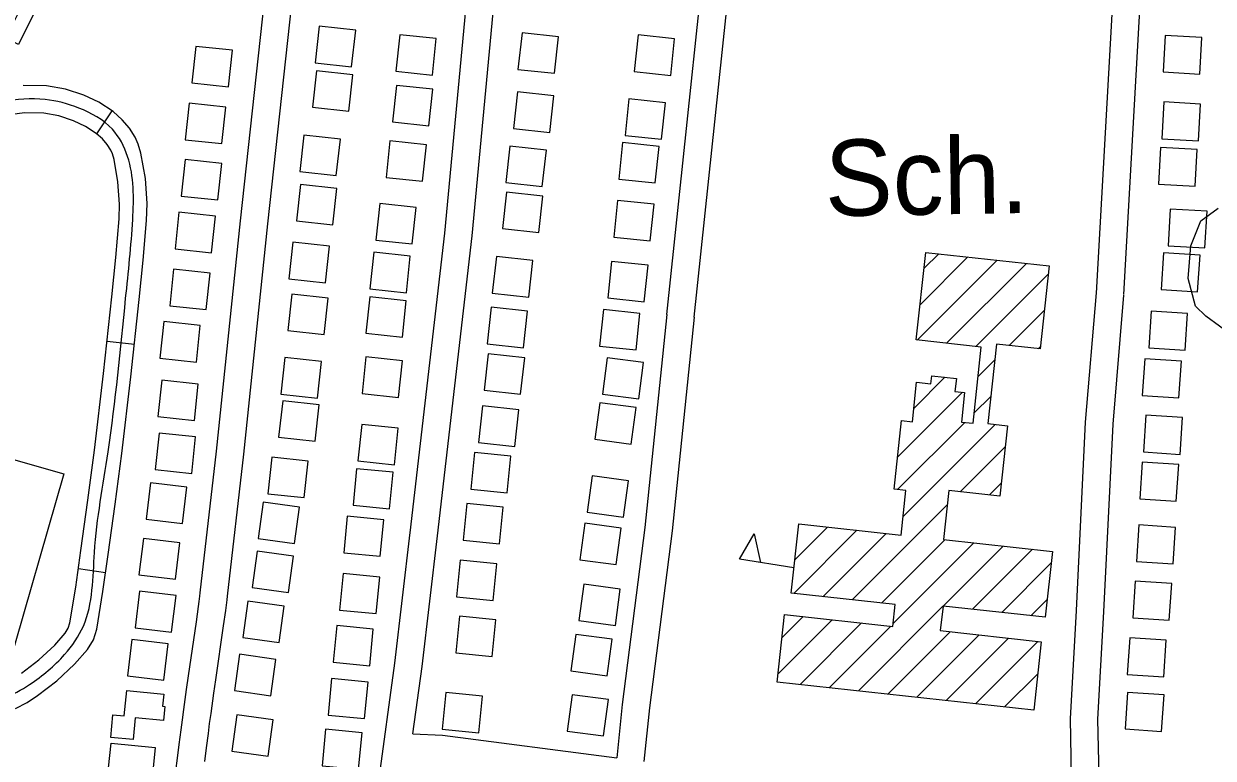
# Model space of a CAD drawing. Extents: x 3715084 to 3753216, y 488173 to 513963.
# Drawn here: x 3737721 to 3739018, y 501226 to 502026 of the extents above; entities that cross this region are included whole.
import ezdxf

# ---------------------------------------------------------------- set-up
doc = ezdxf.new("R2010")
doc.units = 0
for name, color, linetype in [('V-BLDG-IDEN', 7, 'Continuous'), ('V-BLDG-OTLN', 7, 'Continuous'), ('V-ROAD-CNTR', 7, 'Continuous'), ('V-SITE-VEGE', 7, 'Continuous')]:
    doc.layers.add(name, color=color, linetype=linetype)

msp = doc.modelspace()

# ---------------------------------------------------------------- linework, layer by layer
at = {"layer": 'V-BLDG-OTLN'}
for p, q in [((3738702.4, 501759.9), (3738718.3, 501775.8)), ((3738695, 501681.7), (3738782, 501768.8)), ((3738698.1, 501720.2), (3738750.2, 501772.3)), ((3738726.8, 501678.2), (3738813.9, 501765.3)), ((3738758.7, 501674.7), (3738837.9, 501754)), ((3738795.1, 501675.8), (3738833.6, 501714.3)), ((3738826.9, 501672.3), (3738829.2, 501674.6)), ((3738761.3, 501642), (3738779.4, 501660.1)), ((3738691.2, 501607.3), (3738725.1, 501641.2)), ((3738673.4, 501554.1), (3738744.1, 501624.8)), ((3738757, 501602.3), (3738775, 501620.4)), ((3738673.4, 501518.8), (3738746.7, 501592)), ((3738677.7, 501593.8), (3738678.1, 501594.1)), ((3738679.5, 501489.5), (3738779.8, 501589.8)), ((3738741.7, 501516.3), (3738790.9, 501565.5)), ((3738773.6, 501512.9), (3738786.5, 501525.8)), ((3738623.9, 501398.5), (3738727.8, 501502.4)), ((3738560.2, 501405.5), (3738629.1, 501474.4)), ((3738561.4, 501442.1), (3738597.2, 501477.9)), ((3738592, 501402), (3738660.9, 501470.9)), ((3738655.8, 501395), (3738725, 501464.2)), ((3738668.7, 501372.7), (3738756.8, 501460.8)), ((3738723.3, 501391.8), (3738788.7, 501457.3)), ((3738755.1, 501388.3), (3738820.6, 501453.8)), ((3738560.3, 501433.5), (3738501.1, 501442.9)), ((3738787, 501384.8), (3738841.1, 501439)), ((3738818.8, 501381.3), (3738836.8, 501399.3)), ((3738630.8, 501299.4), (3738723, 501391.6)), ((3738543, 501317.6), (3738602.3, 501377)), ((3738547.3, 501357.3), (3738570.5, 501380.5)), ((3738567.1, 501306.4), (3738634.2, 501373.5)), ((3738599, 501302.9), (3738666.1, 501370)), ((3738662.7, 501295.9), (3738730.7, 501363.9)), ((3738694.5, 501292.4), (3738762.6, 501360.4)), ((3738726.4, 501288.9), (3738794.4, 501356.9)), ((3738758.3, 501285.4), (3738826.3, 501353.4)), ((3738790.1, 501281.9), (3738826.4, 501318.1))]:
    msp.add_line(p, q, dxfattribs=at)
for points in [[(3737730.8, 502036), (3737715, 502004), (3737701.3, 502010.7), (3737717.1, 502042.8)], [(3738042.9, 502023.7), (3738038.5, 501984), (3738078.2, 501979.6), (3738082.6, 502019.3)], [(3738166.3, 501970.4), (3738170.5, 502010.2), (3738130.8, 502014.5), (3738126.5, 501974.7)], [(3738264, 502016.5), (3738259.6, 501976.7), (3738299.4, 501972.4), (3738303.8, 502012.1)], [(3738426.2, 501970.2), (3738430.3, 502010), (3738390.6, 502014.2), (3738386.4, 501974.4)], [(3738965.3, 502013.8), (3738963, 501973.9), (3739002.9, 501971.6), (3739005.2, 502011.5)], [(3737943.9, 501957.7), (3737948.2, 501997.5), (3737908.4, 502001.8), (3737904.1, 501962)], [(3738039.8, 501975.1), (3738035.4, 501935.4), (3738075.1, 501931), (3738079.5, 501970.7)], [(3738162.5, 501915.2), (3738166.8, 501955), (3738127, 501959.2), (3738122.7, 501919.4)], [(3738259, 501952.1), (3738254.6, 501912.4), (3738294.3, 501908), (3738298.7, 501947.7)], [(3738416.2, 501900.6), (3738420.4, 501940.4), (3738380.6, 501944.5), (3738376.5, 501904.7)], [(3738963.8, 501941.2), (3738961.5, 501901.2), (3739001.5, 501898.9), (3739003.8, 501938.9)], [(3737936.6, 501895.8), (3737940.9, 501935.5), (3737901.1, 501939.8), (3737896.8, 501900)], [(3738026.2, 501905.1), (3738021.8, 501865.4), (3738061.5, 501861), (3738065.9, 501900.7)], [(3738155.5, 501854.8), (3738159.8, 501894.5), (3738120, 501898.8), (3738115.8, 501859)], [(3738250.7, 501893.1), (3738246.3, 501853.3), (3738286.1, 501848.9), (3738290.5, 501888.7)], [(3738409.3, 501852.9), (3738413.4, 501892.7), (3738373.6, 501896.9), (3738369.5, 501857.1)], [(3738960.3, 501891.7), (3738958, 501851.7), (3738998, 501849.5), (3739000.3, 501889.4)], [(3737932.2, 501834.5), (3737936.5, 501874.2), (3737896.7, 501878.5), (3737892.4, 501838.7)], [(3738022.3, 501851.3), (3738017.9, 501811.6), (3738057.7, 501807.2), (3738062.1, 501846.9)], [(3738247.1, 501842.9), (3738242.7, 501803.2), (3738282.4, 501798.8), (3738286.8, 501838.5)], [(3738144.3, 501786.5), (3738148.6, 501826.2), (3738108.8, 501830.5), (3738104.6, 501790.7)], [(3738403.8, 501789.9), (3738407.9, 501829.7), (3738368.1, 501833.8), (3738364, 501794)], [(3738970.9, 501824.5), (3738968.6, 501784.5), (3739008.6, 501782.2), (3739010.9, 501822.2)], [(3737925.4, 501776.9), (3737929.6, 501816.7), (3737889.9, 501821), (3737885.6, 501781.2)], [(3738014.2, 501788.4), (3738009.8, 501748.6), (3738049.6, 501744.2), (3738054, 501784)], [(3738137.9, 501733.3), (3738142.2, 501773.1), (3738102.4, 501777.4), (3738098.2, 501737.6)], [(3738236, 501772.8), (3738231.6, 501733), (3738271.4, 501728.6), (3738275.8, 501768.4)], [(3738822, 501278.4), (3738542.1, 501309.1), (3738550.1, 501382.7), (3738668.4, 501369.7), (3738671, 501393.4), (3738557.4, 501405.8), (3738565.7, 501481.4), (3738677.3, 501469.1), (3738682.6, 501517.8), (3738669.6, 501519.2), (3738677.8, 501594.1), (3738689.6, 501592.8), (3738694.3, 501635.7), (3738709.9, 501634), (3738710.9, 501642.8), (3738737.6, 501639.8), (3738736, 501625.7), (3738746.6, 501624.5), (3738743.1, 501592.4), (3738755.8, 501591.1), (3738764.8, 501674.1), (3738693.9, 501681.8), (3738704.3, 501777.3), (3738838.9, 501762.6), (3738829, 501672.1), (3738781.3, 501677.3), (3738771.8, 501590.7), (3738793.4, 501588.3), (3738785, 501511.6), (3738729.5, 501517.7), (3738723.6, 501464.4), (3738842.5, 501451.4), (3738834.6, 501379.6), (3738723.1, 501391.8), (3738720.1, 501365.1), (3738830.2, 501353)], [(3738963.4, 501776.7), (3738960.8, 501736.8), (3739000.7, 501734.2), (3739003.3, 501774.1)], [(3738397.3, 501723.5), (3738401.5, 501763.2), (3738361.7, 501767.4), (3738357.5, 501727.6)], [(3737919.6, 501714.9), (3737923.9, 501754.7), (3737884.1, 501758.9), (3737879.9, 501719.2)], [(3738012.9, 501731.9), (3738008.5, 501692.1), (3738048.2, 501687.8), (3738052.6, 501727.5)], [(3738133.5, 501684.8), (3738137.8, 501724.6), (3738098, 501728.8), (3738093.8, 501689.1)], [(3738230.3, 501717.5), (3738225.9, 501677.8), (3738265.7, 501673.4), (3738270.1, 501713.1)], [(3738388.3, 501670.9), (3738392.5, 501710.7), (3738352.7, 501714.9), (3738348.6, 501675.1)], [(3738949.9, 501713.2), (3738947.3, 501673.3), (3738987.2, 501670.6), (3738989.8, 501710.6)], [(3737908.9, 501657.8), (3737913.2, 501697.5), (3737873.4, 501701.8), (3737869.1, 501662)], [(3738005.5, 501662.7), (3738001.1, 501622.9), (3738040.9, 501618.5), (3738045.3, 501658.3)], [(3738129.2, 501619.3), (3738133.5, 501659.1), (3738093.7, 501663.4), (3738089.5, 501623.6)], [(3738227.1, 501666.7), (3738222.7, 501627), (3738262.5, 501622.6), (3738266.9, 501662.3)], [(3738391.2, 501617.6), (3738396.5, 501657.2), (3738356.9, 501662.5), (3738351.6, 501622.9)], [(3738943, 501661.2), (3738940.3, 501621.3), (3738980.3, 501618.7), (3738982.9, 501658.6)], [(3737906.7, 501594), (3737911, 501633.8), (3737871.2, 501638.1), (3737866.9, 501598.3)], [(3738003, 501615.6), (3737998.6, 501575.8), (3738038.4, 501571.5), (3738042.8, 501611.2)], [(3738220.9, 501610), (3738216.5, 501570.2), (3738256.2, 501565.8), (3738260.6, 501605.6)], [(3738383.1, 501568.4), (3738388.4, 501608.1), (3738348.8, 501613.4), (3738343.5, 501573.7)], [(3738944.2, 501599.8), (3738941.6, 501559.9), (3738981.5, 501557.2), (3738984.1, 501597.2)], [(3737903.8, 501536.3), (3737908, 501576.1), (3737868.3, 501580.4), (3737864, 501540.6)], [(3738124.8, 501545.8), (3738129.1, 501585.6), (3738089.3, 501589.8), (3738085.1, 501550.1)], [(3737609.4, 501348.3), (3737671.1, 501562.6), (3737764.2, 501535.8), (3737702.8, 501322.5), (3737674.2, 501330.7), (3737669.4, 501314.2), (3737657.1, 501317.7), (3737661.6, 501333.2), (3737641.2, 501339.1), (3737638.8, 501330.4), (3737614.7, 501337.3), (3737617.3, 501346.1)], [(3737991.1, 501554.1), (3737986.7, 501514.3), (3738026.4, 501510), (3738030.8, 501549.7)], [(3738212.1, 501559.2), (3738208.1, 501519.4), (3738247.9, 501515.4), (3738251.9, 501555.2)], [(3738119.5, 501497.9), (3738123.4, 501537.7), (3738083.6, 501541.5), (3738079.7, 501501.7)], [(3738940.1, 501548.7), (3738937.5, 501508.8), (3738977.4, 501506.2), (3738980, 501546.1)], [(3737893.7, 501481.7), (3737898.6, 501521.4), (3737858.9, 501526.2), (3737854, 501486.5)], [(3738374.7, 501488.7), (3738380, 501528.4), (3738340.3, 501533.6), (3738335, 501494)], [(3737981.8, 501505.2), (3737976.3, 501465.6), (3738015.9, 501460.1), (3738021.4, 501499.7)], [(3738203.8, 501503.5), (3738199.8, 501463.7), (3738239.6, 501459.7), (3738243.6, 501499.5)], [(3738109.4, 501446.1), (3738113.2, 501485.9), (3738073.4, 501489.7), (3738069.6, 501449.9)], [(3738366.8, 501437.2), (3738372.1, 501476.8), (3738332.4, 501482.1), (3738327.1, 501442.4)], [(3738936.6, 501480.2), (3738934, 501440.3), (3738973.9, 501437.7), (3738976.5, 501477.6)], [(3737886, 501421), (3737890.8, 501460.7), (3737851.1, 501465.5), (3737846.3, 501425.8)], [(3738501.1, 501442.9), (3738517.2, 501470.7), (3738523.9, 501439.3)], [(3737975.3, 501451.6), (3737969.8, 501412), (3738009.4, 501406.5), (3738014.9, 501446.1)], [(3738196.7, 501441.7), (3738192.7, 501401.9), (3738232.5, 501397.9), (3738236.5, 501437.7)], [(3738104.9, 501383.7), (3738108.8, 501423.5), (3738068.9, 501427.4), (3738065.1, 501387.5)], [(3738365.8, 501370.7), (3738371, 501410.4), (3738331.4, 501415.7), (3738326.1, 501376)], [(3738932.5, 501419.1), (3738929.9, 501379.2), (3738969.8, 501376.6), (3738972.4, 501416.5)], [(3737881.9, 501363.5), (3737886.8, 501403.2), (3737847, 501408), (3737842.2, 501368.3)], [(3737964.9, 501397.2), (3737959.4, 501357.6), (3737999, 501352.1), (3738004.5, 501391.7)], [(3738097.9, 501326.9), (3738101.7, 501366.8), (3738061.9, 501370.6), (3738058.1, 501330.8)], [(3738195.7, 501380.8), (3738191.7, 501341), (3738231.5, 501337), (3738235.5, 501376.8)], [(3738356.9, 501316), (3738362.2, 501355.6), (3738322.5, 501360.9), (3738317.2, 501321.3)], [(3737873.4, 501311), (3737878.3, 501350.7), (3737838.6, 501355.5), (3737833.7, 501315.8)], [(3738926.6, 501357.3), (3738924, 501317.4), (3738963.9, 501314.8), (3738966.5, 501354.7)], [(3737956, 501339.3), (3737950.5, 501299.7), (3737990.2, 501294.2), (3737995.7, 501333.8)], [(3738092.4, 501269.3), (3738096.2, 501309.1), (3738056.4, 501313), (3738052.5, 501273.1)], [(3737832.9, 501299.9), (3737873.4, 501296), (3737872.1, 501282.6), (3737874.5, 501282.4), (3737873.1, 501267.1), (3737842.1, 501270.1), (3737839.8, 501246.4), (3737815.6, 501248.8), (3737817.9, 501273.5), (3737830.2, 501272.3)], [(3738181, 501297.5), (3738177, 501257.7), (3738216.8, 501253.7), (3738220.8, 501293.5)], [(3738352.9, 501250.3), (3738358.2, 501289.9), (3738318.5, 501295.2), (3738313.3, 501255.6)], [(3738924.1, 501297.8), (3738921.5, 501257.9), (3738961.4, 501255.2), (3738964, 501295.2)], [(3737953, 501273.5), (3737947.6, 501233.8), (3737987.2, 501228.4), (3737992.7, 501268)], [(3738085.7, 501214), (3738089.5, 501253.8), (3738049.7, 501257.6), (3738045.9, 501217.8)], [(3737815.9, 501242.5), (3737863.9, 501237.6), (3737861.7, 501215.4), (3737867.2, 501214.8), (3737865.5, 501199), (3737860.8, 501199.5), (3737859.4, 501186.3), (3737818.3, 501190.5), (3737819.4, 501201.2), (3737811.8, 501202)]]:
    msp.add_lwpolyline(points, close=True, dxfattribs=at)
at = {"layer": 'V-ROAD-CNTR'}
for p, q in [((3737800.5, 501906.5), (3737817, 501931.5)), ((3737811.5, 501680.4), (3737841.3, 501677.1)), ((3737780.2, 501432.8), (3737809.9, 501428.6))]:
    msp.add_line(p, q, dxfattribs=at)
for points in [[(3738421.9, 501709.6), (3738479.8, 502256.4), (3738487.1, 502319.6)], [(3738451.8, 501706.5), (3738509.6, 502253.1), (3738515.7, 502305.6)], [(3738890.3, 501732.9), (3738915.5, 502179.8), (3738924.7, 502263)], [(3738920.2, 501731.2), (3738945.4, 502177.3), (3738954.5, 502259.7)], [(3738172, 501468.4), (3738209.8, 501795.2), (3738236.4, 502081.5), (3738242.1, 502130.3), (3738242.7, 502144.3), (3738242.1, 502157.8), (3738234.9, 502170.1), (3738219.6, 502175.8), (3738131.2, 502187.5), (3738050.6, 502193.5), (3738043.8, 502196.5), (3738029.5, 502207.5), (3738007.5, 502210.9), (3737987.6, 502202.2), (3737980.8, 502182.2), (3737990.4, 502166.9), (3737994.3, 502163.1), (3737994.5, 502160.3), (3737980.8, 502031.4), (3737956.5, 501811.7), (3737930.5, 501560.6), (3737912.8, 501406.2)], [(3738023.7, 502174.2), (3738024.6, 502159.6), (3738010.6, 502028.1), (3737986.3, 501808.5), (3737960.3, 501557.4), (3737942.6, 501402.8)], [(3738142.2, 501471.8), (3738179.9, 501798.3), (3738206.6, 502084.6), (3738212.2, 502132.7), (3738212.7, 502144.2), (3738212.5, 502149), (3738214.4, 502145.7), (3738212.3, 502146.5), (3738128.1, 502157.7), (3738043, 502163.9), (3738028.3, 502170.6), (3738023.7, 502174.2)], [(3737711.6, 501280.4), (3737724.3, 501286.8), (3737735.7, 501294.3), (3737756.8, 501310.2), (3737776.1, 501328.6), (3737790.1, 501344.5), (3737796.6, 501355), (3737800.4, 501366.5), (3737807, 501407.9), (3737812.6, 501448.2), (3737820.2, 501503), (3737827.5, 501558), (3737837.4, 501641.8), (3737846.7, 501725.8), (3737850.9, 501768.9), (3737854.5, 501812.2), (3737855.2, 501830.5), (3737853.3, 501857.9), (3737848.5, 501885.3), (3737845.6, 501895.2), (3737842.1, 501902.9), (3737835.9, 501912.8), (3737828, 501921.9), (3737818, 501930.8), (3737802.7, 501940.9), (3737786.2, 501948.6), (3737766.2, 501955.2), (3737745.6, 501958.9), (3737719.9, 501959.3)], [(3737718.4, 501318.8), (3737737.3, 501333.1), (3737754.4, 501349.4), (3737765.9, 501362.4), (3737769.2, 501367.7), (3737771.1, 501373.6), (3737777.3, 501412.4), (3737782.9, 501452.4), (3737790.4, 501507.1), (3737797.7, 501561.7), (3737807.6, 501645.2), (3737816.9, 501728.9), (3737821, 501771.6), (3737824.6, 501813.9), (3737825.1, 501830), (3737823.4, 501854.3), (3737819.3, 501878.4), (3737817.4, 501884.8), (3737815.6, 501888.6), (3737811.7, 501894.9), (3737806.5, 501900.9), (3737799.7, 501907), (3737788.1, 501914.6), (3737775.1, 501920.6), (3737758.8, 501926), (3737742.7, 501928.9), (3737721.5, 501929.2), (3737700, 501926.6)], [(3738863.2, 501172.3), (3738863.3, 501206.3), (3738862, 501269), (3738868.6, 501387.1), (3738878.5, 501592.2), (3738890.3, 501733.3)], [(3738893.2, 501169.3), (3738893.3, 501206.5), (3738892, 501268.5), (3738898.5, 501385.6), (3738908.4, 501590.2), (3738920.2, 501730.8)], [(3738421.9, 501709.6), (3738398, 501477.3), (3738373.1, 501284.5), (3738367.2, 501226.3)], [(3738451.8, 501706.5), (3738427.8, 501473.8), (3738402.9, 501281.1), (3738396.9, 501222.4)], [(3738038.8, 500713.3), (3738056.7, 500757.2), (3738066, 500812.7), (3738083.2, 501001.4), (3738107.4, 501198.7), (3738125.2, 501329.8), (3738142.2, 501471.9)], [(3738145, 501252.7), (3738155, 501326), (3738172, 501468.3)], [(3737912.8, 501406.3), (3737912.4, 501402.5), (3737911.6, 501396.9), (3737910.8, 501391.3), (3737908.5, 501374.5), (3737900, 501315.8), (3737897.9, 501301.1), (3737894.8, 501279), (3737893.3, 501267.9), (3737891.8, 501256.8), (3737889.7, 501241.1), (3737887.8, 501226.2), (3737886.1, 501212.3)], [(3737942.6, 501402.7), (3737942.1, 501398.8), (3737941.4, 501392.9), (3737940.6, 501387.1), (3737938.2, 501370.3), (3737929.7, 501311.5), (3737927.6, 501296.9), (3737924.5, 501274.9), (3737923, 501263.9), (3737921.6, 501252.9), (3737919.5, 501237.2), (3737917.6, 501222.4)], [(3738145, 501252.7), (3738177.2, 501251.1), (3738367.2, 501226.3)]]:
    msp.add_lwpolyline(points, dxfattribs=at)
for points in [[(3737580.4, 501294.6), (3737627.6, 501289.9), (3737660.1, 501289.3), (3737698.3, 501292.1), (3737727.1, 501306.5), (3737765.2, 501339), (3737785.7, 501370.1), (3737797.8, 501450.3), (3737812.6, 501559.8), (3737831.8, 501727.4), (3737839.5, 501813.1), (3737833.9, 501881.9), (3737817.3, 501911.4), (3737780.7, 501934.6), (3737744.1, 501943.9), (3737697.2, 501941.3), (3737652.3, 501925.2), (3737616.8, 501891.3), (3737588.2, 501844.2), (3737561.6, 501781.2), (3737529.9, 501697.3), (3737485, 501604), (3737450.4, 501520.4), (3737443.6, 501470.9), (3737447.4, 501419.5), (3737466.5, 501373.5), (3737489.5, 501339.9), (3737523.3, 501311.2), (3737554.3, 501298.9), (3737584.2, 501295.1)], [(3736869.3, 501570.8), (3736887.8, 501551.8), (3736942.1, 501487.9), (3737065.6, 501353.3), (3737177.9, 501243.5), (3737307, 501108.7), (3737445.3, 500966.9), (3737592.7, 500816.7), (3737676, 500733.7), (3737740.6, 500677.8), (3737805.8, 500628.8), (3737892.7, 500568.7), (3738017.6, 500503.3), (3738130.9, 500451.3), (3738238.1, 500416), (3738348.4, 500388), (3738440.5, 500371.6), (3738557.7, 500359.5), (3738683.6, 500360.5), (3738888.2, 500363.1), (3739333.1, 500377.3), (3739664.7, 500391.6), (3739914, 500401.2), (3740094.4, 500408.9), (3740242.1, 500410.9), (3740383, 500409.7), (3740562.1, 500406.8), (3740764.5, 500396.7), (3740922.6, 500388.4), (3741040, 500381.5), (3741282.5, 500371.6), (3741550.9, 500357.4), (3741866.1, 500340.2), (3742063.1, 500339.1), (3742198.4, 500332.9), (3742359.8, 500340.7), (3742549.7, 500351.3), (3742757.5, 500365.7), (3742837.1, 500371.5)]]:
    msp.add_spline(points, degree=3, dxfattribs=at)
at = {"layer": 'V-SITE-VEGE'}
msp.add_lwpolyline([(3739039.5, 501686.1), (3739009.5, 501707.9), (3738998.5, 501718.8), (3738990.3, 501748.9), (3738993.1, 501784.4), (3739004, 501811.7), (3739023.1, 501825.4)], dxfattribs=at)

# ---------------------------------------------------------------- texts
at = {"layer": 'V-BLDG-IDEN'}
msp.add_text('Sch.', height=83, rotation=0.918, dxfattribs=at).set_placement((3738594.7, 501816.7))

doc.saveas('drawing.dxf')
